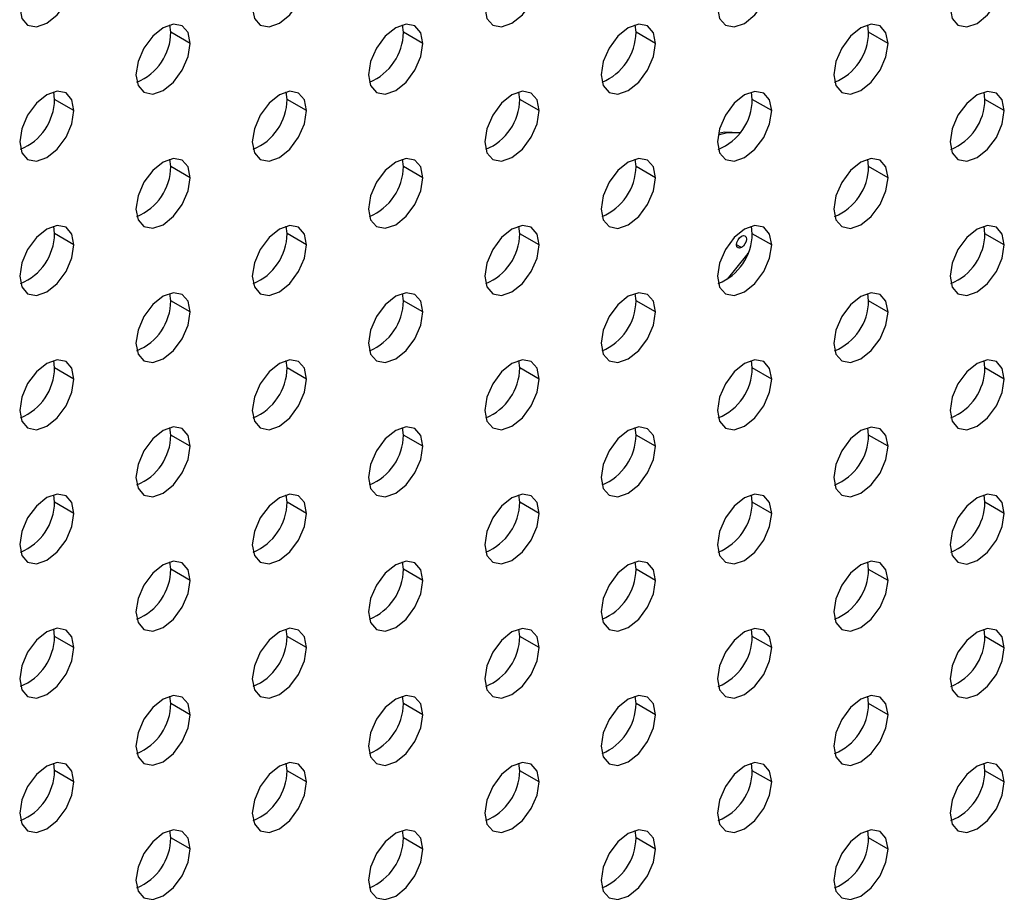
# Model space of a CAD drawing. Header units: millimetres. Extents: x 0 to 1118, y 0 to 864.
# Tile 358 of 397: x 1024.96 to 1028.55, y 694.73 to 697.91. Entities that reach past the tile are written whole.
import ezdxf

# ---------------------------------------------------------------- set-up
doc = ezdxf.new("R2010")
doc.units = ezdxf.units.MM

msp = doc.modelspace()

# ---------------------------------------------------------------- linework, layer by layer
at = {"color": 7, "linetype": 'Continuous', "lineweight": 25}
for p, q in [((1025.5093, 697.8678), (1025.5061, 697.8949)), ((1026.3578, 697.8678), (1026.3546, 697.8949)), ((1027.2064, 697.8677), (1027.2031, 697.8948)), ((1028.0549, 697.8676), (1028.0517, 697.8947)), ((1025.58, 697.827), (1025.5093, 697.8678)), ((1026.4286, 697.8269), (1026.3578, 697.8678)), ((1027.2771, 697.8269), (1027.2064, 697.8677)), ((1028.1256, 697.8268), (1028.0549, 697.8676)), ((1025.0851, 697.6229), (1025.0818, 697.65)), ((1025.1558, 697.5821), (1025.0851, 697.6229)), ((1025.9336, 697.6228), (1025.9304, 697.6499)), ((1026.0043, 697.582), (1025.9336, 697.6228)), ((1026.7821, 697.6228), (1026.7789, 697.6498)), ((1026.8528, 697.5819), (1026.7821, 697.6228)), ((1027.6306, 697.6227), (1027.6274, 697.6498)), ((1027.7013, 697.5819), (1027.6306, 697.6227)), ((1028.4792, 697.6226), (1028.4759, 697.6497)), ((1028.5499, 697.5818), (1028.4792, 697.6226)), ((1025.5093, 697.3779), (1025.5061, 697.405)), ((1025.58, 697.3371), (1025.5093, 697.3779)), ((1026.3578, 697.3778), (1026.3546, 697.4049)), ((1026.4286, 697.337), (1026.3578, 697.3778)), ((1027.2064, 697.3778), (1027.2031, 697.4048)), ((1027.2771, 697.3369), (1027.2064, 697.3778)), ((1028.0549, 697.3777), (1028.0517, 697.4048)), ((1028.1256, 697.3369), (1028.0549, 697.3777)), ((1025.0851, 697.133), (1025.0818, 697.1601)), ((1025.9336, 697.1329), (1025.9304, 697.16)), ((1026.7821, 697.1328), (1026.7789, 697.1599)), ((1027.6306, 697.1328), (1027.6274, 697.1598)), ((1028.4792, 697.1327), (1028.4759, 697.1598)), ((1025.1558, 697.0922), (1025.0851, 697.133)), ((1026.0043, 697.0921), (1025.9336, 697.1329)), ((1026.8528, 697.092), (1026.7821, 697.1328)), ((1027.7013, 697.0919), (1027.6306, 697.1328)), ((1028.5499, 697.0919), (1028.4792, 697.1327)), ((1025.5093, 696.888), (1025.5061, 696.9151)), ((1026.3578, 696.8879), (1026.3546, 696.915)), ((1027.2064, 696.8878), (1027.2031, 696.9149)), ((1028.0549, 696.8878), (1028.0517, 696.9148)), ((1025.58, 696.8472), (1025.5093, 696.888)), ((1026.4286, 696.8471), (1026.3578, 696.8879)), ((1027.2771, 696.847), (1027.2064, 696.8878)), ((1028.1256, 696.8469), (1028.0549, 696.8878)), ((1025.0851, 696.6431), (1025.0818, 696.6702)), ((1025.9336, 696.643), (1025.9304, 696.6701)), ((1026.7821, 696.6429), (1026.7789, 696.67)), ((1027.6306, 696.6428), (1027.6274, 696.6699)), ((1028.4792, 696.6428), (1028.4759, 696.6698)), ((1025.1558, 696.6022), (1025.0851, 696.6431)), ((1026.0043, 696.6022), (1025.9336, 696.643)), ((1026.8528, 696.6021), (1026.7821, 696.6429)), ((1027.7013, 696.602), (1027.6306, 696.6428)), ((1028.5499, 696.6019), (1028.4792, 696.6428)), ((1025.5093, 696.3981), (1025.5061, 696.4252)), ((1026.3578, 696.398), (1026.3546, 696.4251)), ((1027.2064, 696.3979), (1027.2031, 696.425)), ((1028.0549, 696.3978), (1028.0517, 696.4249)), ((1025.58, 696.3572), (1025.5093, 696.3981)), ((1026.4286, 696.3572), (1026.3578, 696.398)), ((1027.2771, 696.3571), (1027.2064, 696.3979)), ((1028.1256, 696.357), (1028.0549, 696.3978)), ((1025.0851, 696.1531), (1025.0818, 696.1802)), ((1025.1558, 696.1123), (1025.0851, 696.1531)), ((1025.9336, 696.1531), (1025.9304, 696.1802)), ((1026.0043, 696.1122), (1025.9336, 696.1531)), ((1026.7821, 696.153), (1026.7789, 696.1801)), ((1026.8528, 696.1122), (1026.7821, 696.153)), ((1027.6306, 696.1529), (1027.6274, 696.18)), ((1027.7013, 696.1121), (1027.6306, 696.1529)), ((1028.4792, 696.1528), (1028.4759, 696.1799)), ((1028.5499, 696.112), (1028.4792, 696.1528)), ((1025.5093, 695.9081), (1025.5061, 695.9352)), ((1026.3578, 695.9081), (1026.3546, 695.9352)), ((1027.2064, 695.908), (1027.2031, 695.9351)), ((1028.0549, 695.9079), (1028.0517, 695.935)), ((1025.58, 695.8673), (1025.5093, 695.9081)), ((1026.4286, 695.8672), (1026.3578, 695.9081)), ((1027.2771, 695.8672), (1027.2064, 695.908)), ((1028.1256, 695.8671), (1028.0549, 695.9079)), ((1025.0851, 695.6632), (1025.0818, 695.6903)), ((1025.9336, 695.6631), (1025.9304, 695.6902)), ((1026.7821, 695.6631), (1026.7789, 695.6902)), ((1027.6306, 695.663), (1027.6274, 695.6901)), ((1028.4792, 695.6629), (1028.4759, 695.69)), ((1025.1558, 695.6224), (1025.0851, 695.6632)), ((1026.0043, 695.6223), (1025.9336, 695.6631)), ((1026.8528, 695.6222), (1026.7821, 695.6631)), ((1027.7013, 695.6222), (1027.6306, 695.663)), ((1028.5499, 695.6221), (1028.4792, 695.6629)), ((1025.5093, 695.4182), (1025.5061, 695.4453)), ((1026.3578, 695.4181), (1026.3546, 695.4452)), ((1027.2064, 695.4181), (1027.2031, 695.4451)), ((1028.0549, 695.418), (1028.0517, 695.4451)), ((1025.58, 695.3774), (1025.5093, 695.4182)), ((1026.4286, 695.3773), (1026.3578, 695.4181)), ((1027.2771, 695.3772), (1027.2064, 695.4181)), ((1028.1256, 695.3772), (1028.0549, 695.418)), ((1025.0851, 695.1733), (1025.0818, 695.2004)), ((1025.9336, 695.1732), (1025.9304, 695.2003)), ((1026.7821, 695.1731), (1026.7789, 695.2002)), ((1027.6306, 695.1731), (1027.6274, 695.2001)), ((1028.4792, 695.173), (1028.4759, 695.2001)), ((1025.1558, 695.1325), (1025.0851, 695.1733)), ((1026.0043, 695.1324), (1025.9336, 695.1732)), ((1026.8528, 695.1323), (1026.7821, 695.1731)), ((1027.7013, 695.1322), (1027.6306, 695.1731)), ((1028.5499, 695.1322), (1028.4792, 695.173)), ((1025.5093, 694.9283), (1025.5061, 694.9554)), ((1025.58, 694.8875), (1025.5093, 694.9283)), ((1026.3578, 694.9282), (1026.3546, 694.9553)), ((1026.4286, 694.8874), (1026.3578, 694.9282)), ((1027.2064, 694.9281), (1027.2031, 694.9552)), ((1028.0549, 694.9281), (1028.0517, 694.9551)), ((1027.2771, 694.8873), (1027.2064, 694.9281)), ((1028.1256, 694.8872), (1028.0549, 694.9281))]:
    msp.add_line(p, q, dxfattribs=at)
at = {"color": 8, "linetype": 'Continuous', "lineweight": 25}
msp.add_line((1027.5911, 697.082), (1027.5731, 697.0923), dxfattribs=at)
at = {"color": 7, "linetype": 'Continuous', "lineweight": 25, "flags": 128}
for points in [[(1024.9578, 697.9577), (1024.9653, 697.9183), (1024.9868, 697.8936), (1025.0189, 697.8874), (1025.0568, 697.9006), (1025.0947, 697.9311), (1025.1268, 697.9745), (1025.1482, 698.0239), (1025.1558, 698.072)], [(1025.8063, 697.9576), (1025.8138, 697.9182), (1025.8353, 697.8936), (1025.8674, 697.8873), (1025.9053, 697.9005), (1025.9432, 697.9311), (1025.9753, 697.9744), (1025.9968, 698.0238), (1026.0043, 698.0719)], [(1026.6548, 697.9576), (1026.6624, 697.9182), (1026.6838, 697.8935), (1026.7159, 697.8872), (1026.7538, 697.9004), (1026.7917, 697.931), (1026.8238, 697.9743), (1026.8453, 698.0238), (1026.8528, 698.0719)], [(1027.5034, 697.9575), (1027.5109, 697.9181), (1027.5324, 697.8934), (1027.5645, 697.8872), (1027.6024, 697.9003), (1027.6402, 697.9309), (1027.6724, 697.9742), (1027.6938, 698.0237), (1027.7013, 698.0718)], [(1028.3519, 697.9574), (1028.3594, 697.918), (1028.3809, 697.8933), (1028.413, 697.8871), (1028.4509, 697.9002), (1028.4888, 697.9308), (1028.5209, 697.9741), (1028.5423, 698.0236), (1028.5499, 698.0717)], [(1025.58, 697.827), (1025.5725, 697.8664), (1025.551, 697.8911), (1025.5189, 697.8974), (1025.481, 697.8842), (1025.4431, 697.8536), (1025.411, 697.8103), (1025.3896, 697.7608), (1025.382, 697.7127)], [(1026.4286, 697.8269), (1026.421, 697.8663), (1026.3996, 697.891), (1026.3674, 697.8973), (1026.3296, 697.8841), (1026.2917, 697.8535), (1026.2596, 697.8102), (1026.2381, 697.7607), (1026.2306, 697.7126)], [(1027.2771, 697.8269), (1027.2695, 697.8663), (1027.2481, 697.891), (1027.216, 697.8972), (1027.1781, 697.884), (1027.1402, 697.8535), (1027.1081, 697.8101), (1027.0866, 697.7607), (1027.0791, 697.7126)], [(1028.1256, 697.8268), (1028.1181, 697.8662), (1028.0966, 697.8909), (1028.0645, 697.8971), (1028.0266, 697.8839), (1027.9887, 697.8534), (1027.9566, 697.8101), (1027.9352, 697.7606), (1027.9276, 697.7125)], [(1025.382, 697.7127), (1025.3896, 697.6733), (1025.411, 697.6486), (1025.4431, 697.6424), (1025.481, 697.6556), (1025.5189, 697.6861), (1025.551, 697.7294), (1025.5725, 697.7789), (1025.58, 697.827)], [(1026.2306, 697.7126), (1026.2381, 697.6732), (1026.2596, 697.6485), (1026.2917, 697.6423), (1026.3296, 697.6555), (1026.3674, 697.686), (1026.3996, 697.7294), (1026.421, 697.7788), (1026.4286, 697.8269)], [(1027.0791, 697.7126), (1027.0866, 697.6732), (1027.1081, 697.6485), (1027.1402, 697.6422), (1027.1781, 697.6554), (1027.216, 697.686), (1027.2481, 697.7293), (1027.2695, 697.7788), (1027.2771, 697.8269)], [(1027.9276, 697.7125), (1027.9352, 697.6731), (1027.9566, 697.6484), (1027.9887, 697.6422), (1028.0266, 697.6553), (1028.0645, 697.6859), (1028.0966, 697.7292), (1028.1181, 697.7787), (1028.1256, 697.8268)], [(1025.1558, 697.5821), (1025.1482, 697.6215), (1025.1268, 697.6462), (1025.0947, 697.6524), (1025.0568, 697.6393), (1025.0189, 697.6087), (1024.9868, 697.5654), (1024.9653, 697.5159), (1024.9578, 697.4678)], [(1026.0043, 697.582), (1025.9968, 697.6214), (1025.9753, 697.6461), (1025.9432, 697.6524), (1025.9053, 697.6392), (1025.8674, 697.6086), (1025.8353, 697.5653), (1025.8138, 697.5158), (1025.8063, 697.4677)], [(1026.8528, 697.5819), (1026.8453, 697.6213), (1026.8238, 697.646), (1026.7917, 697.6523), (1026.7538, 697.6391), (1026.7159, 697.6085), (1026.6838, 697.5652), (1026.6624, 697.5157), (1026.6548, 697.4676)], [(1027.7013, 697.5819), (1027.6938, 697.6213), (1027.6724, 697.646), (1027.6402, 697.6522), (1027.6024, 697.639), (1027.5645, 697.6085), (1027.5324, 697.5651), (1027.5109, 697.5157), (1027.5034, 697.4676)], [(1028.5499, 697.5818), (1028.5423, 697.6212), (1028.5209, 697.6459), (1028.4888, 697.6521), (1028.4509, 697.6389), (1028.413, 697.6084), (1028.3809, 697.5651), (1028.3594, 697.5156), (1028.3519, 697.4675)], [(1024.9578, 697.4678), (1024.9653, 697.4284), (1024.9868, 697.4037), (1025.0189, 697.3975), (1025.0568, 697.4106), (1025.0947, 697.4412), (1025.1268, 697.4845), (1025.1482, 697.534), (1025.1558, 697.5821)], [(1025.8063, 697.4677), (1025.8138, 697.4283), (1025.8353, 697.4036), (1025.8674, 697.3974), (1025.9053, 697.4106), (1025.9432, 697.4411), (1025.9753, 697.4844), (1025.9968, 697.5339), (1026.0043, 697.582)], [(1026.6548, 697.4676), (1026.6624, 697.4282), (1026.6838, 697.4035), (1026.7159, 697.3973), (1026.7538, 697.4105), (1026.7917, 697.441), (1026.8238, 697.4844), (1026.8453, 697.5338), (1026.8528, 697.5819)], [(1027.5034, 697.4676), (1027.5109, 697.4282), (1027.5324, 697.4035), (1027.5645, 697.3972), (1027.6024, 697.4104), (1027.6402, 697.441), (1027.6724, 697.4843), (1027.6938, 697.5338), (1027.7013, 697.5819)], [(1028.3519, 697.4675), (1028.3594, 697.4281), (1028.3809, 697.4034), (1028.413, 697.3971), (1028.4509, 697.4103), (1028.4888, 697.4409), (1028.5209, 697.4842), (1028.5423, 697.5337), (1028.5499, 697.5818)], [(1027.5851, 697.5002), (1027.5357, 697.5), (1027.5056, 697.4928)], [(1027.5068, 697.4993), (1027.5286, 697.504), (1027.5868, 697.5025)], [(1025.58, 697.3371), (1025.5725, 697.3765), (1025.551, 697.4012), (1025.5189, 697.4074), (1025.481, 697.3943), (1025.4431, 697.3637), (1025.411, 697.3204), (1025.3896, 697.2709), (1025.382, 697.2228)], [(1026.4286, 697.337), (1026.421, 697.3764), (1026.3996, 697.4011), (1026.3674, 697.4074), (1026.3296, 697.3942), (1026.2917, 697.3636), (1026.2596, 697.3203), (1026.2381, 697.2708), (1026.2306, 697.2227)], [(1027.2771, 697.3369), (1027.2695, 697.3763), (1027.2481, 697.401), (1027.216, 697.4073), (1027.1781, 697.3941), (1027.1402, 697.3635), (1027.1081, 697.3202), (1027.0866, 697.2707), (1027.0791, 697.2226)], [(1028.1256, 697.3369), (1028.1181, 697.3763), (1028.0966, 697.401), (1028.0645, 697.4072), (1028.0266, 697.394), (1027.9887, 697.3635), (1027.9566, 697.3201), (1027.9352, 697.2707), (1027.9276, 697.2226)], [(1025.382, 697.2228), (1025.3896, 697.1834), (1025.411, 697.1587), (1025.4431, 697.1525), (1025.481, 697.1656), (1025.5189, 697.1962), (1025.551, 697.2395), (1025.5725, 697.289), (1025.58, 697.3371)], [(1026.2306, 697.2227), (1026.2381, 697.1833), (1026.2596, 697.1586), (1026.2917, 697.1524), (1026.3296, 697.1656), (1026.3674, 697.1961), (1026.3996, 697.2394), (1026.421, 697.2889), (1026.4286, 697.337)], [(1027.0791, 697.2226), (1027.0866, 697.1832), (1027.1081, 697.1585), (1027.1402, 697.1523), (1027.1781, 697.1655), (1027.216, 697.196), (1027.2481, 697.2394), (1027.2695, 697.2888), (1027.2771, 697.3369)], [(1027.9276, 697.2226), (1027.9352, 697.1832), (1027.9566, 697.1585), (1027.9887, 697.1522), (1028.0266, 697.1654), (1028.0645, 697.196), (1028.0966, 697.2393), (1028.1181, 697.2888), (1028.1256, 697.3369)], [(1025.1558, 697.0922), (1025.1482, 697.1316), (1025.1268, 697.1563), (1025.0947, 697.1625), (1025.0568, 697.1493), (1025.0189, 697.1188), (1024.9868, 697.0754), (1024.9653, 697.026), (1024.9578, 696.9779)], [(1026.0043, 697.0921), (1025.9968, 697.1315), (1025.9753, 697.1562), (1025.9432, 697.1624), (1025.9053, 697.1493), (1025.8674, 697.1187), (1025.8353, 697.0754), (1025.8138, 697.0259), (1025.8063, 696.9778)], [(1026.8528, 697.092), (1026.8453, 697.1314), (1026.8238, 697.1561), (1026.7917, 697.1624), (1026.7538, 697.1492), (1026.7159, 697.1186), (1026.6838, 697.0753), (1026.6624, 697.0258), (1026.6548, 696.9777)], [(1027.7013, 697.0919), (1027.6938, 697.1313), (1027.6724, 697.156), (1027.6402, 697.1623), (1027.6024, 697.1491), (1027.5645, 697.1185), (1027.5324, 697.0752), (1027.5109, 697.0257), (1027.5034, 696.9776)], [(1028.5499, 697.0919), (1028.5423, 697.1313), (1028.5209, 697.156), (1028.4888, 697.1622), (1028.4509, 697.149), (1028.413, 697.1185), (1028.3809, 697.0751), (1028.3594, 697.0257), (1028.3519, 696.9776)], [(1027.5911, 697.082), (1027.5842, 697.0796), (1027.5784, 697.0807), (1027.5745, 697.0852), (1027.5731, 697.0924), (1027.5745, 697.1011), (1027.5784, 697.1101), (1027.5842, 697.1179), (1027.5911, 697.1235)], [(1027.5911, 697.1235), (1027.5979, 697.1258), (1027.6038, 697.1247), (1027.6076, 697.1202), (1027.609, 697.1131), (1027.6076, 697.1044), (1027.6038, 697.0954), (1027.5979, 697.0875), (1027.5911, 697.082)], [(1024.9578, 696.9779), (1024.9653, 696.9385), (1024.9868, 696.9138), (1025.0189, 696.9075), (1025.0568, 696.9207), (1025.0947, 696.9513), (1025.1268, 696.9946), (1025.1482, 697.0441), (1025.1558, 697.0922)], [(1025.8063, 696.9778), (1025.8138, 696.9384), (1025.8353, 696.9137), (1025.8674, 696.9075), (1025.9053, 696.9206), (1025.9432, 696.9512), (1025.9753, 696.9945), (1025.9968, 697.044), (1026.0043, 697.0921)], [(1026.6548, 696.9777), (1026.6624, 696.9383), (1026.6838, 696.9136), (1026.7159, 696.9074), (1026.7538, 696.9206), (1026.7917, 696.9511), (1026.8238, 696.9944), (1026.8453, 697.0439), (1026.8528, 697.092)], [(1027.5034, 696.9776), (1027.5109, 696.9382), (1027.5324, 696.9135), (1027.5645, 696.9073), (1027.6024, 696.9205), (1027.6402, 696.951), (1027.6724, 696.9944), (1027.6938, 697.0438), (1027.7013, 697.0919)], [(1028.3519, 696.9776), (1028.3594, 696.9382), (1028.3809, 696.9135), (1028.413, 696.9072), (1028.4509, 696.9204), (1028.4888, 696.951), (1028.5209, 696.9943), (1028.5423, 697.0438), (1028.5499, 697.0919)], [(1027.5404, 696.9668), (1027.6102, 697.0548), (1027.6152, 697.0627)], [(1025.58, 696.8472), (1025.5725, 696.8866), (1025.551, 696.9113), (1025.5189, 696.9175), (1025.481, 696.9043), (1025.4431, 696.8738), (1025.411, 696.8304), (1025.3896, 696.781), (1025.382, 696.7329)], [(1026.4286, 696.8471), (1026.421, 696.8865), (1026.3996, 696.9112), (1026.3674, 696.9174), (1026.3296, 696.9043), (1026.2917, 696.8737), (1026.2596, 696.8304), (1026.2381, 696.7809), (1026.2306, 696.7328)], [(1027.2771, 696.847), (1027.2695, 696.8864), (1027.2481, 696.9111), (1027.216, 696.9173), (1027.1781, 696.9042), (1027.1402, 696.8736), (1027.1081, 696.8303), (1027.0866, 696.7808), (1027.0791, 696.7327)], [(1028.1256, 696.8469), (1028.1181, 696.8863), (1028.0966, 696.911), (1028.0645, 696.9173), (1028.0266, 696.9041), (1027.9887, 696.8735), (1027.9566, 696.8302), (1027.9352, 696.7807), (1027.9276, 696.7326)], [(1025.382, 696.7329), (1025.3896, 696.6935), (1025.411, 696.6688), (1025.4431, 696.6625), (1025.481, 696.6757), (1025.5189, 696.7063), (1025.551, 696.7496), (1025.5725, 696.7991), (1025.58, 696.8472)], [(1026.2306, 696.7328), (1026.2381, 696.6934), (1026.2596, 696.6687), (1026.2917, 696.6625), (1026.3296, 696.6756), (1026.3674, 696.7062), (1026.3996, 696.7495), (1026.421, 696.799), (1026.4286, 696.8471)], [(1027.0791, 696.7327), (1027.0866, 696.6933), (1027.1081, 696.6686), (1027.1402, 696.6624), (1027.1781, 696.6755), (1027.216, 696.7061), (1027.2481, 696.7494), (1027.2695, 696.7989), (1027.2771, 696.847)], [(1027.9276, 696.7326), (1027.9352, 696.6932), (1027.9566, 696.6685), (1027.9887, 696.6623), (1028.0266, 696.6755), (1028.0645, 696.706), (1028.0966, 696.7494), (1028.1181, 696.7988), (1028.1256, 696.8469)], [(1025.1558, 696.6022), (1025.1482, 696.6416), (1025.1268, 696.6663), (1025.0947, 696.6726), (1025.0568, 696.6594), (1025.0189, 696.6288), (1024.9868, 696.5855), (1024.9653, 696.536), (1024.9578, 696.488)], [(1026.0043, 696.6022), (1025.9968, 696.6416), (1025.9753, 696.6663), (1025.9432, 696.6725), (1025.9053, 696.6593), (1025.8674, 696.6288), (1025.8353, 696.5854), (1025.8138, 696.536), (1025.8063, 696.4879)], [(1026.8528, 696.6021), (1026.8453, 696.6415), (1026.8238, 696.6662), (1026.7917, 696.6724), (1026.7538, 696.6593), (1026.7159, 696.6287), (1026.6838, 696.5854), (1026.6624, 696.5359), (1026.6548, 696.4878)], [(1027.7013, 696.602), (1027.6938, 696.6414), (1027.6724, 696.6661), (1027.6402, 696.6723), (1027.6024, 696.6592), (1027.5645, 696.6286), (1027.5324, 696.5853), (1027.5109, 696.5358), (1027.5034, 696.4877)], [(1028.5499, 696.6019), (1028.5423, 696.6413), (1028.5209, 696.666), (1028.4888, 696.6723), (1028.4509, 696.6591), (1028.413, 696.6285), (1028.3809, 696.5852), (1028.3594, 696.5357), (1028.3519, 696.4876)], [(1024.9578, 696.488), (1024.9653, 696.4486), (1024.9868, 696.4239), (1025.0189, 696.4176), (1025.0568, 696.4308), (1025.0947, 696.4614), (1025.1268, 696.5047), (1025.1482, 696.5542), (1025.1558, 696.6022)], [(1025.8063, 696.4879), (1025.8138, 696.4485), (1025.8353, 696.4238), (1025.8674, 696.4175), (1025.9053, 696.4307), (1025.9432, 696.4613), (1025.9753, 696.5046), (1025.9968, 696.5541), (1026.0043, 696.6022)], [(1026.6548, 696.4878), (1026.6624, 696.4484), (1026.6838, 696.4237), (1026.7159, 696.4175), (1026.7538, 696.4306), (1026.7917, 696.4612), (1026.8238, 696.5045), (1026.8453, 696.554), (1026.8528, 696.6021)], [(1027.5034, 696.4877), (1027.5109, 696.4483), (1027.5324, 696.4236), (1027.5645, 696.4174), (1027.6024, 696.4305), (1027.6402, 696.4611), (1027.6724, 696.5044), (1027.6938, 696.5539), (1027.7013, 696.602)], [(1028.3519, 696.4876), (1028.3594, 696.4482), (1028.3809, 696.4235), (1028.413, 696.4173), (1028.4509, 696.4305), (1028.4888, 696.461), (1028.5209, 696.5044), (1028.5423, 696.5538), (1028.5499, 696.6019)], [(1025.58, 696.3572), (1025.5725, 696.3966), (1025.551, 696.4213), (1025.5189, 696.4276), (1025.481, 696.4144), (1025.4431, 696.3838), (1025.411, 696.3405), (1025.3896, 696.291), (1025.382, 696.243)], [(1026.4286, 696.3572), (1026.421, 696.3966), (1026.3996, 696.4213), (1026.3674, 696.4275), (1026.3296, 696.4143), (1026.2917, 696.3838), (1026.2596, 696.3404), (1026.2381, 696.291), (1026.2306, 696.2429)], [(1027.2771, 696.3571), (1027.2695, 696.3965), (1027.2481, 696.4212), (1027.216, 696.4274), (1027.1781, 696.4143), (1027.1402, 696.3837), (1027.1081, 696.3404), (1027.0866, 696.2909), (1027.0791, 696.2428)], [(1028.1256, 696.357), (1028.1181, 696.3964), (1028.0966, 696.4211), (1028.0645, 696.4273), (1028.0266, 696.4142), (1027.9887, 696.3836), (1027.9566, 696.3403), (1027.9352, 696.2908), (1027.9276, 696.2427)], [(1025.382, 696.243), (1025.3896, 696.2036), (1025.411, 696.1789), (1025.4431, 696.1726), (1025.481, 696.1858), (1025.5189, 696.2164), (1025.551, 696.2597), (1025.5725, 696.3092), (1025.58, 696.3572)], [(1026.2306, 696.2429), (1026.2381, 696.2035), (1026.2596, 696.1788), (1026.2917, 696.1725), (1026.3296, 696.1857), (1026.3674, 696.2163), (1026.3996, 696.2596), (1026.421, 696.3091), (1026.4286, 696.3572)], [(1027.0791, 696.2428), (1027.0866, 696.2034), (1027.1081, 696.1787), (1027.1402, 696.1725), (1027.1781, 696.1856), (1027.216, 696.2162), (1027.2481, 696.2595), (1027.2695, 696.309), (1027.2771, 696.3571)], [(1027.9276, 696.2427), (1027.9352, 696.2033), (1027.9566, 696.1786), (1027.9887, 696.1724), (1028.0266, 696.1855), (1028.0645, 696.2161), (1028.0966, 696.2594), (1028.1181, 696.3089), (1028.1256, 696.357)], [(1025.1558, 696.1123), (1025.1482, 696.1517), (1025.1268, 696.1764), (1025.0947, 696.1827), (1025.0568, 696.1695), (1025.0189, 696.1389), (1024.9868, 696.0956), (1024.9653, 696.0461), (1024.9578, 695.998)], [(1026.0043, 696.1122), (1025.9968, 696.1516), (1025.9753, 696.1763), (1025.9432, 696.1826), (1025.9053, 696.1694), (1025.8674, 696.1388), (1025.8353, 696.0955), (1025.8138, 696.046), (1025.8063, 695.9979)], [(1026.8528, 696.1122), (1026.8453, 696.1516), (1026.8238, 696.1763), (1026.7917, 696.1825), (1026.7538, 696.1693), (1026.7159, 696.1388), (1026.6838, 696.0954), (1026.6624, 696.046), (1026.6548, 695.9979)], [(1027.7013, 696.1121), (1027.6938, 696.1515), (1027.6724, 696.1762), (1027.6402, 696.1824), (1027.6024, 696.1693), (1027.5645, 696.1387), (1027.5324, 696.0954), (1027.5109, 696.0459), (1027.5034, 695.9978)], [(1028.5499, 696.112), (1028.5423, 696.1514), (1028.5209, 696.1761), (1028.4888, 696.1823), (1028.4509, 696.1692), (1028.413, 696.1386), (1028.3809, 696.0953), (1028.3594, 696.0458), (1028.3519, 695.9977)], [(1024.9578, 695.998), (1024.9653, 695.9586), (1024.9868, 695.9339), (1025.0189, 695.9277), (1025.0568, 695.9409), (1025.0947, 695.9714), (1025.1268, 696.0148), (1025.1482, 696.0642), (1025.1558, 696.1123)], [(1025.8063, 695.9979), (1025.8138, 695.9586), (1025.8353, 695.9339), (1025.8674, 695.9276), (1025.9053, 695.9408), (1025.9432, 695.9714), (1025.9753, 696.0147), (1025.9968, 696.0641), (1026.0043, 696.1122)], [(1026.6548, 695.9979), (1026.6624, 695.9585), (1026.6838, 695.9338), (1026.7159, 695.9275), (1026.7538, 695.9407), (1026.7917, 695.9713), (1026.8238, 696.0146), (1026.8453, 696.0641), (1026.8528, 696.1122)], [(1027.5034, 695.9978), (1027.5109, 695.9584), (1027.5324, 695.9337), (1027.5645, 695.9275), (1027.6024, 695.9406), (1027.6402, 695.9712), (1027.6724, 696.0145), (1027.6938, 696.064), (1027.7013, 696.1121)], [(1028.3519, 695.9977), (1028.3594, 695.9583), (1028.3809, 695.9336), (1028.413, 695.9274), (1028.4509, 695.9405), (1028.4888, 695.9711), (1028.5209, 696.0144), (1028.5423, 696.0639), (1028.5499, 696.112)], [(1025.58, 695.8673), (1025.5725, 695.9067), (1025.551, 695.9314), (1025.5189, 695.9377), (1025.481, 695.9245), (1025.4431, 695.8939), (1025.411, 695.8506), (1025.3896, 695.8011), (1025.382, 695.753)], [(1026.4286, 695.8672), (1026.421, 695.9066), (1026.3996, 695.9313), (1026.3674, 695.9376), (1026.3296, 695.9244), (1026.2917, 695.8938), (1026.2596, 695.8505), (1026.2381, 695.801), (1026.2306, 695.7529)], [(1027.2771, 695.8672), (1027.2695, 695.9066), (1027.2481, 695.9313), (1027.216, 695.9375), (1027.1781, 695.9243), (1027.1402, 695.8938), (1027.1081, 695.8504), (1027.0866, 695.801), (1027.0791, 695.7529)], [(1028.1256, 695.8671), (1028.1181, 695.9065), (1028.0966, 695.9312), (1028.0645, 695.9374), (1028.0266, 695.9243), (1027.9887, 695.8937), (1027.9566, 695.8504), (1027.9352, 695.8009), (1027.9276, 695.7528)], [(1025.382, 695.753), (1025.3896, 695.7136), (1025.411, 695.6889), (1025.4431, 695.6827), (1025.481, 695.6959), (1025.5189, 695.7264), (1025.551, 695.7698), (1025.5725, 695.8192), (1025.58, 695.8673)], [(1026.2306, 695.7529), (1026.2381, 695.7135), (1026.2596, 695.6889), (1026.2917, 695.6826), (1026.3296, 695.6958), (1026.3674, 695.7264), (1026.3996, 695.7697), (1026.421, 695.8191), (1026.4286, 695.8672)], [(1027.0791, 695.7529), (1027.0866, 695.7135), (1027.1081, 695.6888), (1027.1402, 695.6825), (1027.1781, 695.6957), (1027.216, 695.7263), (1027.2481, 695.7696), (1027.2695, 695.8191), (1027.2771, 695.8672)], [(1027.9276, 695.7528), (1027.9352, 695.7134), (1027.9566, 695.6887), (1027.9887, 695.6825), (1028.0266, 695.6956), (1028.0645, 695.7262), (1028.0966, 695.7695), (1028.1181, 695.819), (1028.1256, 695.8671)], [(1025.1558, 695.6224), (1025.1482, 695.6618), (1025.1268, 695.6865), (1025.0947, 695.6927), (1025.0568, 695.6796), (1025.0189, 695.649), (1024.9868, 695.6057), (1024.9653, 695.5562), (1024.9578, 695.5081)], [(1026.0043, 695.6223), (1025.9968, 695.6617), (1025.9753, 695.6864), (1025.9432, 695.6927), (1025.9053, 695.6795), (1025.8674, 695.6489), (1025.8353, 695.6056), (1025.8138, 695.5561), (1025.8063, 695.508)], [(1026.8528, 695.6222), (1026.8453, 695.6616), (1026.8238, 695.6863), (1026.7917, 695.6926), (1026.7538, 695.6794), (1026.7159, 695.6488), (1026.6838, 695.6055), (1026.6624, 695.556), (1026.6548, 695.5079)], [(1027.7013, 695.6222), (1027.6938, 695.6616), (1027.6724, 695.6863), (1027.6402, 695.6925), (1027.6024, 695.6793), (1027.5645, 695.6488), (1027.5324, 695.6054), (1027.5109, 695.556), (1027.5034, 695.5079)], [(1028.5499, 695.6221), (1028.5423, 695.6615), (1028.5209, 695.6862), (1028.4888, 695.6924), (1028.4509, 695.6792), (1028.413, 695.6487), (1028.3809, 695.6054), (1028.3594, 695.5559), (1028.3519, 695.5078)], [(1024.9578, 695.5081), (1024.9653, 695.4687), (1024.9868, 695.444), (1025.0189, 695.4378), (1025.0568, 695.4509), (1025.0947, 695.4815), (1025.1268, 695.5248), (1025.1482, 695.5743), (1025.1558, 695.6224)], [(1025.8063, 695.508), (1025.8138, 695.4686), (1025.8353, 695.4439), (1025.8674, 695.4377), (1025.9053, 695.4509), (1025.9432, 695.4814), (1025.9753, 695.5247), (1025.9968, 695.5742), (1026.0043, 695.6223)], [(1026.6548, 695.5079), (1026.6624, 695.4685), (1026.6838, 695.4438), (1026.7159, 695.4376), (1026.7538, 695.4508), (1026.7917, 695.4813), (1026.8238, 695.5247), (1026.8453, 695.5741), (1026.8528, 695.6222)], [(1027.5034, 695.5079), (1027.5109, 695.4685), (1027.5324, 695.4438), (1027.5645, 695.4375), (1027.6024, 695.4507), (1027.6402, 695.4813), (1027.6724, 695.5246), (1027.6938, 695.5741), (1027.7013, 695.6222)], [(1028.3519, 695.5078), (1028.3594, 695.4684), (1028.3809, 695.4437), (1028.413, 695.4375), (1028.4509, 695.4506), (1028.4888, 695.4812), (1028.5209, 695.5245), (1028.5423, 695.574), (1028.5499, 695.6221)], [(1025.58, 695.3774), (1025.5725, 695.4168), (1025.551, 695.4415), (1025.5189, 695.4477), (1025.481, 695.4346), (1025.4431, 695.404), (1025.411, 695.3607), (1025.3896, 695.3112), (1025.382, 695.2631)], [(1026.4286, 695.3773), (1026.421, 695.4167), (1026.3996, 695.4414), (1026.3674, 695.4477), (1026.3296, 695.4345), (1026.2917, 695.4039), (1026.2596, 695.3606), (1026.2381, 695.3111), (1026.2306, 695.263)], [(1027.2771, 695.3772), (1027.2695, 695.4166), (1027.2481, 695.4413), (1027.216, 695.4476), (1027.1781, 695.4344), (1027.1402, 695.4038), (1027.1081, 695.3605), (1027.0866, 695.311), (1027.0791, 695.2629)], [(1028.1256, 695.3772), (1028.1181, 695.4166), (1028.0966, 695.4413), (1028.0645, 695.4475), (1028.0266, 695.4343), (1027.9887, 695.4038), (1027.9566, 695.3604), (1027.9352, 695.311), (1027.9276, 695.2629)], [(1025.382, 695.2631), (1025.3896, 695.2237), (1025.411, 695.199), (1025.4431, 695.1928), (1025.481, 695.2059), (1025.5189, 695.2365), (1025.551, 695.2798), (1025.5725, 695.3293), (1025.58, 695.3774)], [(1026.2306, 695.263), (1026.2381, 695.2236), (1026.2596, 695.1989), (1026.2917, 695.1927), (1026.3296, 695.2059), (1026.3674, 695.2364), (1026.3996, 695.2797), (1026.421, 695.3292), (1026.4286, 695.3773)], [(1027.0791, 695.2629), (1027.0866, 695.2235), (1027.1081, 695.1988), (1027.1402, 695.1926), (1027.1781, 695.2058), (1027.216, 695.2363), (1027.2481, 695.2797), (1027.2695, 695.3291), (1027.2771, 695.3772)], [(1027.9276, 695.2629), (1027.9352, 695.2235), (1027.9566, 695.1988), (1027.9887, 695.1925), (1028.0266, 695.2057), (1028.0645, 695.2363), (1028.0966, 695.2796), (1028.1181, 695.3291), (1028.1256, 695.3772)], [(1025.1558, 695.1325), (1025.1482, 695.1719), (1025.1268, 695.1966), (1025.0947, 695.2028), (1025.0568, 695.1896), (1025.0189, 695.1591), (1024.9868, 695.1158), (1024.9653, 695.0663), (1024.9578, 695.0182)], [(1026.0043, 695.1324), (1025.9968, 695.1718), (1025.9753, 695.1965), (1025.9432, 695.2027), (1025.9053, 695.1896), (1025.8674, 695.159), (1025.8353, 695.1157), (1025.8138, 695.0662), (1025.8063, 695.0181)], [(1026.8528, 695.1323), (1026.8453, 695.1717), (1026.8238, 695.1964), (1026.7917, 695.2027), (1026.7538, 695.1895), (1026.7159, 695.1589), (1026.6838, 695.1156), (1026.6624, 695.0661), (1026.6548, 695.018)], [(1027.7013, 695.1322), (1027.6938, 695.1716), (1027.6724, 695.1963), (1027.6402, 695.2026), (1027.6024, 695.1894), (1027.5645, 695.1588), (1027.5324, 695.1155), (1027.5109, 695.066), (1027.5034, 695.0179)], [(1028.5499, 695.1322), (1028.5423, 695.1716), (1028.5209, 695.1963), (1028.4888, 695.2025), (1028.4509, 695.1893), (1028.413, 695.1588), (1028.3809, 695.1154), (1028.3594, 695.066), (1028.3519, 695.0179)], [(1024.9578, 695.0182), (1024.9653, 694.9788), (1024.9868, 694.9541), (1025.0189, 694.9478), (1025.0568, 694.961), (1025.0947, 694.9916), (1025.1268, 695.0349), (1025.1482, 695.0844), (1025.1558, 695.1325)], [(1025.8063, 695.0181), (1025.8138, 694.9787), (1025.8353, 694.954), (1025.8674, 694.9478), (1025.9053, 694.9609), (1025.9432, 694.9915), (1025.9753, 695.0348), (1025.9968, 695.0843), (1026.0043, 695.1324)], [(1026.6548, 695.018), (1026.6624, 694.9786), (1026.6838, 694.9539), (1026.7159, 694.9477), (1026.7538, 694.9609), (1026.7917, 694.9914), (1026.8238, 695.0347), (1026.8453, 695.0842), (1026.8528, 695.1323)], [(1027.5034, 695.0179), (1027.5109, 694.9785), (1027.5324, 694.9538), (1027.5645, 694.9476), (1027.6024, 694.9608), (1027.6402, 694.9913), (1027.6724, 695.0347), (1027.6938, 695.0841), (1027.7013, 695.1322)], [(1028.3519, 695.0179), (1028.3594, 694.9785), (1028.3809, 694.9538), (1028.413, 694.9475), (1028.4509, 694.9607), (1028.4888, 694.9913), (1028.5209, 695.0346), (1028.5423, 695.0841), (1028.5499, 695.1322)], [(1025.58, 694.8875), (1025.5725, 694.9269), (1025.551, 694.9516), (1025.5189, 694.9578), (1025.481, 694.9446), (1025.4431, 694.9141), (1025.411, 694.8707), (1025.3896, 694.8213), (1025.382, 694.7732)], [(1026.4286, 694.8874), (1026.421, 694.9268), (1026.3996, 694.9515), (1026.3674, 694.9577), (1026.3296, 694.9446), (1026.2917, 694.914), (1026.2596, 694.8707), (1026.2381, 694.8212), (1026.2306, 694.7731)], [(1027.2771, 694.8873), (1027.2695, 694.9267), (1027.2481, 694.9514), (1027.216, 694.9577), (1027.1781, 694.9445), (1027.1402, 694.9139), (1027.1081, 694.8706), (1027.0866, 694.8211), (1027.0791, 694.773)], [(1028.1256, 694.8872), (1028.1181, 694.9266), (1028.0966, 694.9513), (1028.0645, 694.9576), (1028.0266, 694.9444), (1027.9887, 694.9138), (1027.9566, 694.8705), (1027.9352, 694.821), (1027.9276, 694.7729)], [(1025.382, 694.7732), (1025.3896, 694.7338), (1025.411, 694.7091), (1025.4431, 694.7028), (1025.481, 694.716), (1025.5189, 694.7466), (1025.551, 694.7899), (1025.5725, 694.8394), (1025.58, 694.8875)], [(1026.2306, 694.7731), (1026.2381, 694.7337), (1026.2596, 694.709), (1026.2917, 694.7028), (1026.3296, 694.7159), (1026.3674, 694.7465), (1026.3996, 694.7898), (1026.421, 694.8393), (1026.4286, 694.8874)], [(1027.0791, 694.773), (1027.0866, 694.7336), (1027.1081, 694.7089), (1027.1402, 694.7027), (1027.1781, 694.7159), (1027.216, 694.7464), (1027.2481, 694.7897), (1027.2695, 694.8392), (1027.2771, 694.8873)], [(1027.9276, 694.7729), (1027.9352, 694.7335), (1027.9566, 694.7088), (1027.9887, 694.7026), (1028.0266, 694.7158), (1028.0645, 694.7463), (1028.0966, 694.7897), (1028.1181, 694.8391), (1028.1256, 694.8872)]]:
    msp.add_lwpolyline(points, dxfattribs=at)
at = {"color": 7, "linetype": 'Continuous', "lineweight": 25}
for centre in [(1025.3092, 697.8708), (1026.1577, 697.8707), (1027.0063, 697.8706), (1027.8548, 697.8705), (1024.8849, 697.6258), (1025.7335, 697.6258), (1026.582, 697.6257), (1027.4305, 697.6256), (1028.2791, 697.6255), (1025.3092, 697.3808), (1026.1577, 697.3807), (1027.0063, 697.3807), (1027.8548, 697.3806), (1024.8849, 697.1359), (1025.7335, 697.1358), (1026.582, 697.1357), (1027.4305, 697.1357), (1028.2791, 697.1356), (1025.3092, 696.8909), (1026.1577, 696.8908), (1027.0063, 696.8907), (1027.8548, 696.8907), (1024.8849, 696.646), (1025.7335, 696.6459), (1026.582, 696.6458), (1027.4305, 696.6457), (1028.2791, 696.6457), (1025.3092, 696.401), (1026.1577, 696.4009), (1027.0063, 696.4008), (1027.8548, 696.4007), (1024.8849, 696.1561), (1025.7335, 696.156), (1026.582, 696.1559), (1027.4305, 696.1558), (1028.2791, 696.1557), (1025.3092, 695.9111), (1026.1577, 695.911), (1027.0063, 695.9109), (1027.8548, 695.9108), (1024.8849, 695.6661), (1025.7335, 695.6661), (1026.582, 695.666), (1027.4305, 695.6659), (1028.2791, 695.6658), (1025.3092, 695.4211), (1026.1577, 695.4211), (1027.0063, 695.421), (1027.8548, 695.4209), (1024.8849, 695.1762), (1025.7335, 695.1761), (1026.582, 695.176), (1027.4305, 695.176), (1028.2791, 695.1759), (1025.3092, 694.9312), (1026.1577, 694.9311), (1027.0063, 694.931), (1027.8548, 694.931)]:
    msp.add_arc(centre, 0.2001, 292.337, 359.1667, dxfattribs=at)

doc.saveas('drawing.dxf')
